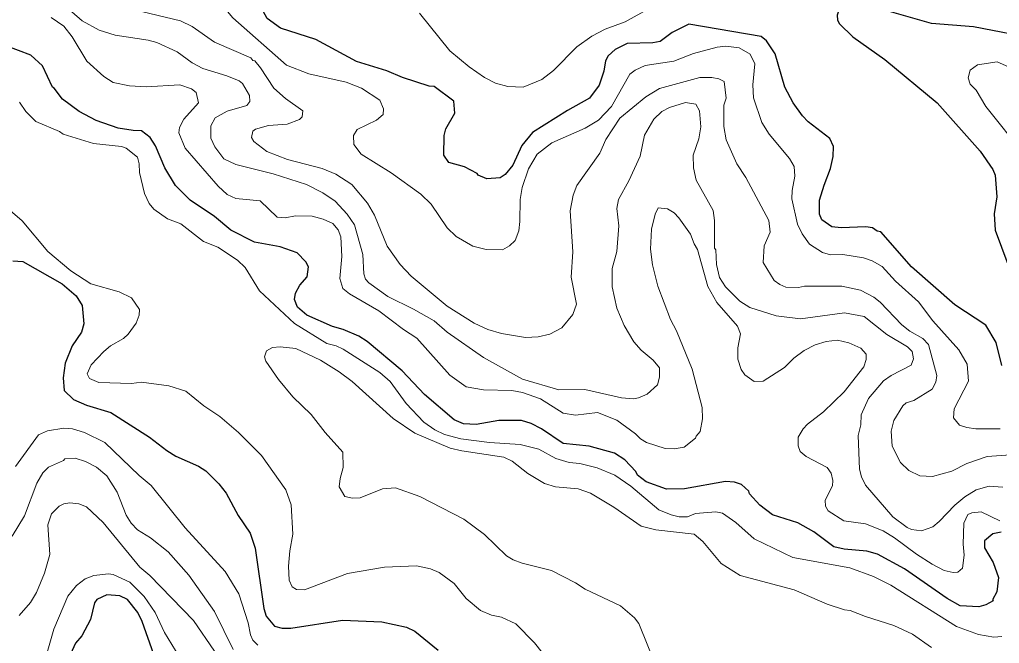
# Model space of a CAD drawing. Extents: x 447.8 to 473.9, y 7733.1 to 7760.8.
# Drawn here: x 468.238 to 470.525, y 7747.269 to 7748.724 of the extents above; entities that cross this region are included whole.
import ezdxf

# ---------------------------------------------------------------- set-up
doc = ezdxf.new("R2010")
doc.units = 0
doc.header["$LTSCALE"] = 0.032
doc.layers.add('1', color=7, linetype='Continuous', lineweight=25)
doc.layers.add('2', color=7, linetype='Continuous', lineweight=13)

msp = doc.modelspace()

# ---------------------------------------------------------------- linework, layer by layer
at = {"layer": '1'}
for points in [[(469.0954, 7748.6038), (469.0242, 7748.6257), (468.9296, 7748.677), (468.8471, 7748.7039), (468.8157, 7748.7265), (468.7718, 7748.8082)], [(470.6172, 7748.6769), (470.4645, 7748.7065), (470.3665, 7748.7148), (470.2407, 7748.75), (470.1956, 7748.7571), (470.1801, 7748.757), (470.1519, 7748.7506), (470.146, 7748.7341), (470.1468, 7748.7221), (470.1515, 7748.7141), (470.1823, 7748.6831), (470.2576, 7748.6306), (470.3792, 7748.5294), (470.4799, 7748.4164), (470.5096, 7748.3742), (470.5146, 7748.3607), (470.5186, 7748.3104), (470.5123, 7748.2709), (470.5146, 7748.2324), (470.5445, 7748.1531)], [(470.5301, 7747.9171), (470.517, 7747.9707), (470.493, 7748.0107), (470.4204, 7748.0586), (470.3196, 7748.1467), (470.2482, 7748.2284), (470.2394, 7748.2303), (470.2282, 7748.2376), (470.2128, 7748.24), (470.1553, 7748.2376), (470.1337, 7748.2405), (470.11, 7748.2562), (470.1048, 7748.2696), (470.105, 7748.3022), (470.1154, 7748.3378), (470.1308, 7748.3765), (470.137, 7748.4044), (470.1377, 7748.4275), (470.1291, 7748.4466), (470.0784, 7748.4855), (470.0649, 7748.4993), (470.0433, 7748.5294), (470.024, 7748.566), (470.0016, 7748.644), (469.9811, 7748.6741), (469.9684, 7748.6845), (469.8001, 7748.7128), (469.761, 7748.6933), (469.7328, 7748.6728), (469.7159, 7748.6697), (469.6558, 7748.6675), (469.6277, 7748.6538), (469.6115, 7748.6388), (469.6059, 7748.6271), (469.6018, 7748.6032), (469.5906, 7748.5706), (469.5681, 7748.5401), (469.517, 7748.5119), (469.4355, 7748.4602), (469.4104, 7748.43), (469.3892, 7748.3844), (469.3717, 7748.3621), (469.3596, 7748.3545), (469.3288, 7748.3524), (469.308, 7748.3608), (469.3061, 7748.365), (469.2765, 7748.3802), (469.2399, 7748.3902), (469.2279, 7748.4071), (469.2289, 7748.4529), (469.233, 7748.4692), (469.2537, 7748.5057), (469.2513, 7748.5334), (469.2059, 7748.5676), (469.194, 7748.5686), (469.1317, 7748.5883), (469.0954, 7748.6038)], [(468.3386, 7748.538), (468.3191, 7748.5636), (468.3148, 7748.5657), (468.2914, 7748.616), (468.2649, 7748.6406), (468.2067, 7748.6622)], [(470.5291, 7747.5279), (470.5093, 7747.5243), (470.4902, 7747.5078), (470.4898, 7747.4915), (470.5101, 7747.457), (470.5226, 7747.4221), (470.5189, 7747.3886), (470.5087, 7747.3703), (470.5102, 7747.3679), (470.4933, 7747.3584), (470.477, 7747.3535), (470.433, 7747.3565), (470.4029, 7747.3729), (470.3031, 7747.4421), (470.2405, 7747.4769), (470.2153, 7747.4834), (470.1624, 7747.4882), (470.1381, 7747.4934), (470.0915, 7747.5287), (470.0545, 7747.5498), (469.9954, 7747.5687), (469.9659, 7747.5912), (469.9415, 7747.6175), (469.9398, 7747.6234), (469.9228, 7747.6392), (469.9068, 7747.6443), (469.8854, 7747.646), (469.7896, 7747.6292), (469.7476, 7747.6285), (469.7005, 7747.6457), (469.6805, 7747.6613), (469.6761, 7747.6694), (469.6505, 7747.6965), (469.6265, 7747.7125), (469.5677, 7747.7287), (469.5065, 7747.735), (469.4562, 7747.7688), (469.4324, 7747.7813), (469.4092, 7747.7887), (469.3564, 7747.7887), (469.3038, 7747.7792), (469.2745, 7747.7803), (469.2524, 7747.7902), (469.1835, 7747.8494), (469.1314, 7747.9047), (469.0496, 7747.9729), (469.0298, 7747.9853), (468.9932, 7748.0011), (468.9681, 7748.0077), (468.9089, 7748.0343), (468.8867, 7748.0525), (468.8795, 7748.071), (468.8818, 7748.0858), (468.8925, 7748.104), (468.909, 7748.1239), (468.9124, 7748.1466), (468.9064, 7748.1585), (468.8857, 7748.1798), (468.8462, 7748.1936), (468.7863, 7748.2048), (468.7309, 7748.2323), (468.6929, 7748.2646), (468.636, 7748.3023), (468.6018, 7748.3364), (468.5773, 7748.3777), (468.5555, 7748.4292), (468.543, 7748.4488), (468.5227, 7748.4644), (468.5037, 7748.4646), (468.4684, 7748.4704), (468.4166, 7748.4879), (468.3776, 7748.5093), (468.3386, 7748.538)], [(468.2229, 7748.1606), (468.2461, 7748.1597), (468.3374, 7748.1076), (468.3704, 7748.0789), (468.384, 7748.0565), (468.388, 7748.014), (468.3824, 7747.9948), (468.3607, 7747.9623), (468.3447, 7747.9223), (468.34, 7747.8877), (468.3422, 7747.8583), (468.3639, 7747.8373), (468.3944, 7747.8245), (468.4515, 7747.8074), (468.5412, 7747.7499), (468.5819, 7747.7181), (468.6026, 7747.7055), (468.6555, 7747.6823), (468.6731, 7747.6711), (468.7036, 7747.6407), (468.7201, 7747.6193), (468.7481, 7747.5665), (468.7763, 7747.5259), (468.7881, 7747.491), (468.8081, 7747.3499), (468.8134, 7747.332), (468.8329, 7747.309), (468.851, 7747.3038), (468.8714, 7747.3039), (468.9921, 7747.323), (469.0838, 7747.319), (469.1412, 7747.3062), (469.1605, 7747.2967), (469.2151, 7747.2527)], [(468.5516, 7747.2425), (468.5245, 7747.3195), (468.5141, 7747.3403), (468.4902, 7747.3712), (468.4722, 7747.3791), (468.4417, 7747.3816), (468.4182, 7747.3706), (468.4131, 7747.3633), (468.4041, 7747.3246), (468.3838, 7747.2859), (468.3687, 7747.269), (468.3233, 7747.1694)]]:
    msp.add_lwpolyline(points, dxfattribs=at)
at = {"layer": '2'}
for points in [[(468.22, 7748.9689), (468.2939, 7748.8228), (468.3425, 7748.7576), (468.3846, 7748.7211), (468.4236, 7748.6992), (468.4615, 7748.6874), (468.5387, 7748.676), (468.5583, 7748.6703), (468.6061, 7748.6488), (468.6413, 7748.6228), (468.6657, 7748.6094), (468.7222, 7748.5925), (468.7508, 7748.5807), (468.7583, 7748.5743), (468.7744, 7748.5462), (468.7758, 7748.5325), (468.7687, 7748.5234)], [(468.8614, 7748.6173), (468.7362, 7748.7279), (468.7159, 7748.752), (468.7078, 7748.7533), (468.6912, 7748.7646), (468.6324, 7748.7889)], [(469.7089, 7748.7506), (469.6516, 7748.7187), (469.6048, 7748.7016), (469.5735, 7748.6852), (469.5383, 7748.6602), (469.4842, 7748.6051), (469.4571, 7748.5838), (469.4131, 7748.5657), (469.3776, 7748.5675), (469.3489, 7748.5756), (469.3228, 7748.5888), (469.2872, 7748.6134), (469.2425, 7748.6504), (469.1714, 7748.7384)], [(468.9815, 7748.2331), (468.9694, 7748.2483), (468.9463, 7748.2583), (468.9207, 7748.2648), (468.8818, 7748.2656), (468.8581, 7748.2609), (468.8396, 7748.2625), (468.7994, 7748.3007), (468.7428, 7748.3064), (468.7229, 7748.3155), (468.702, 7748.3349), (468.6243, 7748.4238), (468.6102, 7748.4596), (468.6117, 7748.4723), (468.6217, 7748.4916), (468.6557, 7748.5298), (468.6506, 7748.5536), (468.6394, 7748.5624), (468.6125, 7748.5718), (468.5336, 7748.5671), (468.4951, 7748.5688), (468.4568, 7748.5768), (468.4347, 7748.5908), (468.3953, 7748.627), (468.3612, 7748.6832), (468.3413, 7748.7083), (468.3121, 7748.7285)], [(469.3311, 7748.0008), (469.2987, 7748.0155), (469.2359, 7748.055), (469.1523, 7748.1251), (469.1266, 7748.1524), (469.0957, 7748.1954), (469.0661, 7748.2675), (469.0503, 7748.2958), (469.0136, 7748.3392), (468.9761, 7748.3628), (468.9446, 7748.3762), (468.8635, 7748.3974), (468.8149, 7748.4163), (468.7852, 7748.4394), (468.7794, 7748.4487), (468.7824, 7748.4633), (468.7891, 7748.4678), (468.819, 7748.4765), (468.8626, 7748.4798), (468.8911, 7748.4908), (468.8979, 7748.4968), (468.8994, 7748.5106), (468.8588, 7748.5395), (468.8316, 7748.5636), (468.8005, 7748.6113), (468.787, 7748.6274), (468.7823, 7748.6284), (468.7781, 7748.6345), (468.6932, 7748.6712), (468.641, 7748.7075), (468.6136, 7748.7208), (468.5067, 7748.7466)], [(470.5267, 7747.7687), (470.4698, 7747.7688), (470.4488, 7747.7718), (470.4314, 7747.7777), (470.4177, 7747.7948), (470.4195, 7747.8156), (470.4526, 7747.8803), (470.4494, 7747.9202), (470.4303, 7747.9533), (470.3693, 7748.0207), (470.3357, 7748.0655), (470.2823, 7748.1132), (470.2511, 7748.1477), (470.2276, 7748.1611), (470.2073, 7748.1679), (470.1595, 7748.1759), (470.1304, 7748.1752), (470.1121, 7748.1805), (470.0817, 7748.1996), (470.0643, 7748.2237), (470.0536, 7748.2467), (470.0402, 7748.3053), (470.0409, 7748.3247), (470.0473, 7748.3583), (470.0456, 7748.381), (470.0347, 7748.3993), (469.9878, 7748.4563), (469.9705, 7748.4835), (469.9512, 7748.5414), (469.9496, 7748.5713), (469.9543, 7748.6205), (469.9432, 7748.6429), (469.9174, 7748.6576), (469.886, 7748.6617), (469.8658, 7748.6592), (469.8112, 7748.6444), (469.7648, 7748.6263), (469.6978, 7748.6167), (469.6744, 7748.6056), (469.6626, 7748.5967), (469.6198, 7748.5211), (469.5894, 7748.489), (469.5577, 7748.4705), (469.4804, 7748.4359), (469.4464, 7748.4101), (469.4258, 7748.3757), (469.411, 7748.3321), (469.4064, 7748.3039), (469.406, 7748.2525), (469.4029, 7748.2308), (469.3948, 7748.208), (469.3817, 7748.1958), (469.3649, 7748.1862), (469.3272, 7748.1872), (469.2963, 7748.1954), (469.2572, 7748.2176), (469.236, 7748.2379), (469.1989, 7748.2932), (469.1747, 7748.3167), (469.1052, 7748.3665), (469.0352, 7748.4098), (469.0182, 7748.4322), (469.0174, 7748.4531), (469.0264, 7748.4669), (469.0713, 7748.4887), (469.087, 7748.5024), (469.0877, 7748.5156), (469.0789, 7748.5358), (469.0365, 7748.5638), (469.0007, 7748.5774), (468.9133, 7748.5975), (468.8614, 7748.6173)], [(470.5921, 7748.5929), (470.5196, 7748.6255), (470.4738, 7748.6183), (470.4567, 7748.6058), (470.4515, 7748.5875), (470.4564, 7748.5733), (470.4704, 7748.559), (470.4933, 7748.5207), (470.5827, 7748.409)], [(470.5611, 7747.7093), (470.4963, 7747.7045), (470.4485, 7747.6879), (470.4138, 7747.6701), (470.3683, 7747.6581), (470.3391, 7747.6597), (470.3136, 7747.672), (470.2941, 7747.6905), (470.2748, 7747.7285), (470.2718, 7747.7638), (470.2784, 7747.7882), (470.2991, 7747.8229), (470.3073, 7747.8296), (470.3252, 7747.8352), (470.3676, 7747.8614), (470.3766, 7747.8775), (470.3784, 7747.8937), (470.3591, 7747.9659), (470.346, 7747.98), (470.3153, 7747.997), (470.2969, 7748.0113), (470.2466, 7748.0646), (470.2318, 7748.0762), (470.2009, 7748.0928), (470.1571, 7748.102), (470.0698, 7748.1021), (470.0557, 7748.099), (470.0266, 7748.0998), (470.0121, 7748.1054), (469.9989, 7748.1147), (469.9735, 7748.157), (469.9759, 7748.196), (469.9896, 7748.2276), (469.987, 7748.2552), (469.9329, 7748.3551), (469.9118, 7748.3874), (469.8873, 7748.4429), (469.8816, 7748.4743), (469.8815, 7748.5237), (469.887, 7748.5402), (469.8821, 7748.579), (469.8698, 7748.5856), (469.8536, 7748.5888), (469.8258, 7748.5887), (469.7316, 7748.563), (469.6997, 7748.5432), (469.6388, 7748.4936), (469.6066, 7748.4439), (469.5922, 7748.4118), (469.5389, 7748.3365), (469.53, 7748.314), (469.5232, 7748.2778), (469.5295, 7748.182), (469.5256, 7748.1227), (469.5375, 7748.0596), (469.5291, 7748.0358), (469.5034, 7748.0047)], [(468.238, 7748.5309), (468.2526, 7748.5091), (468.2763, 7748.4863), (468.3316, 7748.4629), (468.3403, 7748.4563), (468.4105, 7748.4345), (468.4762, 7748.4276), (468.4868, 7748.4239), (468.5132, 7748.4024), (468.5176, 7748.387), (468.518, 7748.3667), (468.5294, 7748.3179), (468.5408, 7748.2944), (468.5513, 7748.2813), (468.5838, 7748.2592), (468.6147, 7748.2469), (468.6677, 7748.2061), (468.7009, 7748.1926), (468.7471, 7748.1621), (468.7648, 7748.1454), (468.7981, 7748.091), (468.8796, 7748.0147), (468.9553, 7747.968), (468.9767, 7747.9625), (468.9932, 7747.9546), (469.0792, 7747.9002), (469.1032, 7747.8791), (469.14, 7747.8281), (469.1819, 7747.7843), (469.2073, 7747.7667), (469.23, 7747.7557), (469.2679, 7747.7455), (469.3352, 7747.7375), (469.4061, 7747.7328), (469.4503, 7747.7218), (469.49, 7747.6995), (469.5209, 7747.6903), (469.5458, 7747.6885), (469.5862, 7747.6779), (469.627, 7747.6606), (469.6644, 7747.6354)], [(468.7687, 7748.5234), (468.7226, 7748.5097), (468.6949, 7748.4947), (468.6847, 7748.4757), (468.6847, 7748.4472), (468.694, 7748.4266)], [(468.694, 7748.4266), (468.7149, 7748.3985), (468.743, 7748.3857), (468.8299, 7748.3636), (468.9078, 7748.3393), (468.9457, 7748.3195), (468.9746, 7748.3003), (469.0026, 7748.2699), (469.02, 7748.2449), (469.0389, 7748.1759), (469.0414, 7748.1307), (469.0454, 7748.1182), (469.0532, 7748.1095), (469.0975, 7748.0778), (469.1578, 7748.0483), (469.2056, 7748.0212), (469.2363, 7747.9947), (469.3211, 7747.9351), (469.4115, 7747.8847), (469.497, 7747.8598), (469.557, 7747.8608), (469.643, 7747.8417), (469.6711, 7747.8393), (469.6825, 7747.8411), (469.7028, 7747.8501), (469.7267, 7747.8717), (469.7315, 7747.8893), (469.7313, 7747.9115), (469.7168, 7747.9293), (469.689, 7747.9522), (469.6715, 7747.9718), (469.6492, 7748.01), (469.6322, 7748.0505), (469.621, 7748.1006), (469.621, 7748.1429), (469.6321, 7748.1823), (469.6368, 7748.2426), (469.6323, 7748.2828), (469.636, 7748.3037), (469.6603, 7748.3477), (469.6865, 7748.4049), (469.6966, 7748.4543), (469.7183, 7748.4912), (469.7371, 7748.5093), (469.755, 7748.5185), (469.7925, 7748.5302), (469.8163, 7748.5261), (469.8245, 7748.5106), (469.8277, 7748.4738), (469.823, 7748.4455), (469.8102, 7748.4074), (469.8109, 7748.3776), (469.8174, 7748.3488), (469.8565, 7748.2785), (469.8598, 7748.255), (469.8598, 7748.1907), (469.8629, 7748.1865), (469.8646, 7748.1527), (469.8713, 7748.1224), (469.8854, 7748.1003), (469.919, 7748.0668), (469.9422, 7748.0522), (470.0035, 7748.033), (470.0604, 7748.0253), (470.1629, 7748.0397), (470.2095, 7748.031), (470.262, 7747.9889), (470.3102, 7747.9602), (470.3212, 7747.9492), (470.3246, 7747.9323), (470.3191, 7747.9173), (470.2719, 7747.8935), (470.2544, 7747.8807), (470.2195, 7747.8397), (470.2022, 7747.8014), (470.2012, 7747.7783), (470.1949, 7747.7531), (470.1981, 7747.6751), (470.2026, 7747.6571), (470.2121, 7747.6378), (470.2763, 7747.5638), (470.3097, 7747.5385), (470.3195, 7747.534), (470.3428, 7747.5307), (470.3692, 7747.5406), (470.3843, 7747.5526), (470.4207, 7747.5912), (470.4441, 7747.6107), (470.4704, 7747.6271), (470.501, 7747.6356), (470.5328, 7747.6333)], [(469.4754, 7747.2249), (469.4397, 7747.2701), (469.3959, 7747.314), (469.3631, 7747.3293), (469.3393, 7747.3341), (469.3142, 7747.345), (469.2806, 7747.3732), (469.2527, 7747.4082), (469.2177, 7747.4336), (469.1971, 7747.4421), (469.1647, 7747.4495), (469.0899, 7747.4464), (469.0036, 7747.4312), (468.9029, 7747.3936), (468.8845, 7747.3941), (468.8745, 7747.4004), (468.8674, 7747.4163), (468.8659, 7747.449), (468.869, 7747.4846), (468.8762, 7747.5231), (468.8721, 7747.5914), (468.8593, 7747.6267), (468.8026, 7747.7067), (468.749, 7747.7604), (468.7058, 7747.7981), (468.6681, 7747.8228), (468.6263, 7747.8571), (468.5865, 7747.869), (468.5227, 7747.8777), (468.4996, 7747.8746), (468.4234, 7747.877), (468.4014, 7747.8863), (468.3962, 7747.8975), (468.4053, 7747.9181), (468.4345, 7747.9498), (468.4507, 7747.9626), (468.4805, 7747.9794), (468.492, 7747.9897), (468.5107, 7748.0155), (468.517, 7748.0342), (468.5179, 7748.0474), (468.4993, 7748.0745), (468.4704, 7748.0889), (468.4044, 7748.1076), (468.3575, 7748.1373), (468.3044, 7748.1827), (468.2445, 7748.2544), (468.2111, 7748.2829)], [(470.5257, 7747.5546), (470.4819, 7747.5755), (470.4603, 7747.5729), (470.4513, 7747.5688), (470.4416, 7747.5487), (470.4402, 7747.5002), (470.4425, 7747.4741), (470.4387, 7747.4438), (470.4277, 7747.4345), (470.4169, 7747.4337), (470.3961, 7747.4384), (470.3676, 7747.453), (470.3316, 7747.4763), (470.28, 7747.5151), (470.2538, 7747.5308), (470.2121, 7747.5475), (470.1615, 7747.5546), (470.1249, 7747.5775), (470.1191, 7747.5884), (470.1179, 7747.6024), (470.1355, 7747.6359), (470.1362, 7747.6486), (470.1324, 7747.6659), (470.1227, 7747.6788), (470.0741, 7747.7047), (470.06, 7747.7162), (470.0554, 7747.7296), (470.0554, 7747.7499), (470.0666, 7747.7687), (470.077, 7747.7799), (470.1144, 7747.8084), (470.1621, 7747.8556), (470.2082, 7747.9135), (470.214, 7747.9307), (470.2139, 7747.9434), (470.2017, 7747.9575), (470.1736, 7747.9696), (470.1471, 7747.9755), (470.1204, 7747.973), (470.0951, 7747.9649), (470.0691, 7747.9518), (470.0447, 7747.9335), (470.0231, 7747.9119), (469.9731, 7747.88), (469.9521, 7747.8792), (469.9305, 7747.8946), (469.9224, 7747.9077), (469.9144, 7747.9317), (469.9143, 7747.9582), (469.9207, 7747.9907), (469.9136, 7748.0087), (469.8656, 7748.0638), (469.8444, 7748.1008), (469.82, 7748.1876), (469.8123, 7748.2002), (469.804, 7748.2231), (469.777, 7748.2611), (469.7654, 7748.2727), (469.75, 7748.2826), (469.7287, 7748.2848), (469.7214, 7748.2694), (469.7127, 7748.2346), (469.7108, 7748.1884), (469.7155, 7748.1515), (469.728, 7748.1017), (469.757, 7748.0239), (469.7711, 7747.9973), (469.8076, 7747.9081), (469.8309, 7747.8184), (469.8317, 7747.792), (469.8266, 7747.763), (469.8168, 7747.7521), (469.8159, 7747.7474), (469.789, 7747.7261), (469.7655, 7747.7223), (469.7446, 7747.723), (469.7011, 7747.7375), (469.687, 7747.7456), (469.6754, 7747.7574), (469.6321, 7747.7895), (469.5872, 7747.8071), (469.5357, 7747.8011), (469.5071, 7747.8056), (469.4535, 7747.8387), (469.4122, 7747.8537), (469.3872, 7747.8584), (469.3208, 7747.8602), (469.2805, 7747.8672), (469.2423, 7747.894), (469.1651, 7747.9809), (469.134, 7748.0005), (469.0769, 7748.0442), (469.0083, 7748.0839)], [(469.0083, 7748.0839), (468.9925, 7748.0966), (468.9853, 7748.1195), (468.99, 7748.1708), (468.9877, 7748.2172), (468.9815, 7748.2331)], [(469.5034, 7748.0047), (469.4753, 7747.9896), (469.4481, 7747.9836), (469.4186, 7747.982), (469.3625, 7747.9912), (469.3311, 7748.0008)], [(470.3659, 7747.2587), (470.3221, 7747.2897), (470.2786, 7747.3101), (470.2121, 7747.3309), (470.1763, 7747.3452), (470.1631, 7747.347), (470.1231, 7747.3603), (470.0454, 7747.3936), (469.9199, 7747.4266), (469.8754, 7747.455), (469.8323, 7747.506), (469.8121, 7747.5231), (469.7232, 7747.5331), (469.6889, 7747.5416), (469.6253, 7747.5859), (469.5703, 7747.6193), (469.5414, 7747.6291), (469.4891, 7747.6341), (469.4635, 7747.6414), (469.424, 7747.6651), (469.3876, 7747.6933), (469.3684, 7747.7029), (469.2702, 7747.7174), (469.2434, 7747.724), (469.1605, 7747.7592), (469.1104, 7747.7935), (469.0144, 7747.8791), (468.9839, 7747.9023), (468.9405, 7747.9294), (468.8831, 7747.9563), (468.8461, 7747.9602), (468.8281, 7747.9588), (468.8147, 7747.9513), (468.8098, 7747.9371), (468.8127, 7747.9265), (468.8423, 7747.8844), (468.8757, 7747.8438), (468.9185, 7747.8026), (468.951, 7747.7604), (468.9924, 7747.7149), (468.9932, 7747.6789), (468.986, 7747.6529), (468.9844, 7747.6338), (468.9973, 7747.6108), (469.0155, 7747.6069), (469.0329, 7747.6084), (469.0855, 7747.6292), (469.1151, 7747.6316), (469.1723, 7747.6114), (469.2753, 7747.5582), (469.3232, 7747.5225), (469.3746, 7747.4731), (469.3903, 7747.4632), (469.4107, 7747.4557), (469.4792, 7747.4387), (469.5353, 7747.4099), (469.5583, 7747.3951), (469.6407, 7747.3562), (469.6733, 7747.3283), (469.6836, 7747.3147), (469.7241, 7747.2147)], [(468.2285, 7747.6813), (468.2824, 7747.755), (468.3034, 7747.7647), (468.3412, 7747.7703), (468.3615, 7747.7694), (468.3899, 7747.7605), (468.4374, 7747.7368), (468.5177, 7747.6599), (468.5451, 7747.6372), (468.625, 7747.538), (468.7177, 7747.4366), (468.7502, 7747.3842), (468.7713, 7747.3163), (468.7768, 7747.2884), (468.7828, 7747.276), (468.7943, 7747.2647)], [(468.7366, 7747.2543), (468.693, 7747.3432), (468.6329, 7747.4278), (468.585, 7747.4819), (468.5441, 7747.5146), (468.5138, 7747.5337), (468.4983, 7747.5489), (468.4869, 7747.5678), (468.4657, 7747.6215), (468.442, 7747.6594), (468.4176, 7747.6793), (468.3922, 7747.6928), (468.3683, 7747.7006), (468.3442, 7747.6989), (468.3407, 7747.6951), (468.3058, 7747.6799), (468.2927, 7747.6661), (468.2789, 7747.6419), (468.2498, 7747.5662), (468.2206, 7747.5187)], [(469.6644, 7747.6354), (469.7302, 7747.5802), (469.7584, 7747.5684), (469.7777, 7747.5636), (469.7969, 7747.5636), (469.8157, 7747.5715)], [(468.2373, 7747.3335), (468.264, 7747.3642), (468.2781, 7747.3869), (468.2966, 7747.432), (468.3086, 7747.4762), (468.304, 7747.5452), (468.3125, 7747.5711), (468.3303, 7747.5883), (468.3413, 7747.5938), (468.3555, 7747.5964), (468.3763, 7747.5944), (468.3945, 7747.5867), (468.4335, 7747.5509), (468.5191, 7747.4462), (468.5424, 7747.4268), (468.6443, 7747.3217), (468.6934, 7747.25)], [(469.8157, 7747.5715), (469.8632, 7747.5755), (469.8782, 7747.5722), (469.9097, 7747.5504), (469.9526, 7747.5121), (470.0425, 7747.4685), (470.1759, 7747.4448), (470.2311, 7747.4243), (470.2715, 7747.4041), (470.4243, 7747.3076), (470.4763, 7747.2891), (470.5116, 7747.283), (470.5304, 7747.2843)], [(468.2967, 7747.2256), (468.3182, 7747.3018), (468.351, 7747.3788), (468.3712, 7747.4039), (468.3913, 7747.4192), (468.4118, 7747.4271), (468.4457, 7747.4304), (468.4567, 7747.4289), (468.4957, 7747.411), (468.5289, 7747.3778), (468.5548, 7747.3406), (468.5766, 7747.2939), (468.6194, 7747.2243)]]:
    msp.add_lwpolyline(points, dxfattribs=at)

doc.saveas('drawing.dxf')
